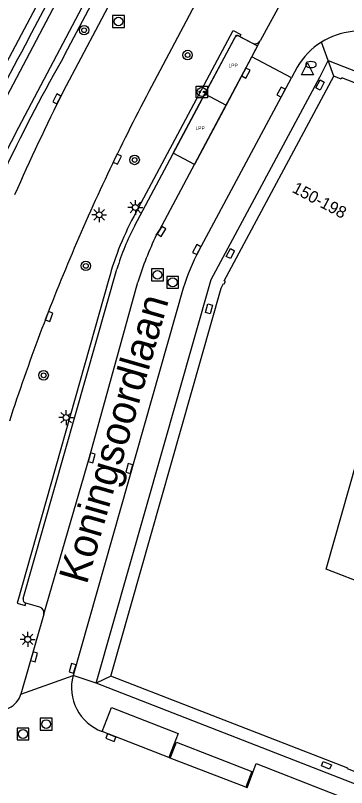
# Model space of a CAD drawing. Extents: x 136000 to 138005, y 398500 to 400500.
# Drawn here: x 137443.7 to 137471.7, y 399958.4 to 400023.6 of the extents above; entities that cross this region are included whole.
import ezdxf

# ---------------------------------------------------------------- set-up
doc = ezdxf.new("R2010")
doc.units = 0
for name, color, linetype in [('bp-grn-parkeervak', 7, 'Continuous'), ('gg-anno-huisnummerreeks BGT', 7, 'Continuous'), ('gg-anno-openbare ruimte label', 7, 'Continuous'), ('gg-bbg-hoofdgebouw', 7, 'Continuous'), ('gg-knt-verharding', 7, 'Continuous'), ('gg-knt-verharding nz', 7, 'Continuous'), ('gt-grn-weggrens', 7, 'Continuous'), ('gt-symb-boom', 7, 'Continuous'), ('gt-symb-brandkraan', 7, 'Continuous'), ('gt-symb-kolk', 7, 'Continuous'), ('gt-symb-kolk center center', 7, 'Continuous'), ('gt-symb-lichtmast', 7, 'Continuous'), ('gt-symb-plantopografie laadpunt elektrisch vervoer', 7, 'Continuous'), ('gt-symb-rioolschacht', 7, 'Continuous'), ('gt-symb-waterafsluiter', 7, 'Continuous'), ('gx-grn-maaiveld', 7, 'Continuous'), ('kenmerkpunt laadpunt parkeerplaats', 7, 'Continuous')]:
    doc.layers.add(name, color=color, linetype=linetype)

# ---------------------------------------------------------------- blocks, each defined once
blk = doc.blocks.new('gt0-BOOM')
at = {"layer": 'gt-symb-boom'}
for radius in [0.4, 0.2]:
    blk.add_circle((0, 0), radius, dxfattribs=at)
blk = doc.blocks.new('gt0-RS')
at = {"layer": 'gt-symb-rioolschacht'}
blk.add_lwpolyline([(-0.5, -0.5), (0.5, -0.5), (0.5, 0.5), (-0.5, 0.5)], close=True, dxfattribs=at)
blk.add_circle((0, 0), 0.375, dxfattribs=at)
blk = doc.blocks.new('gt0-KOLKCC')
at = {"layer": 'gt-symb-kolk center center'}
blk.add_lwpolyline([(-0.375, 0.2), (0.375, 0.2), (0.375, -0.2), (-0.375, -0.2)], close=True, dxfattribs=at)
blk = doc.blocks.new('gt0-WAFSL')
at = {"layer": 'gt-symb-waterafsluiter'}
for p, q in [((-0.5, -0.333), (0, 0.667)), ((0, 0.667), (0.5, -0.333)), ((0.5, -0.333), (-0.5, -0.333))]:
    blk.add_line(p, q, dxfattribs=at)
blk = doc.blocks.new('gt0-BR')
at = {"layer": 'gt-symb-brandkraan'}
for centre, radius, start, end in [((-0.244, 0), 0.206, 107.56694, 252.43307), ((0.599, -2.664), 3, 106.89205, 107.56694), ((0, -0.691), 0.938, 73.10799, 106.89205), ((-0.599, -2.664), 3, 72.43309, 73.10799), ((0.244, 0), 0.206, 287.56695, 72.43309), ((0.599, 2.664), 3, 252.43307, 253.10797), ((0, 0.691), 0.938, 253.10797, 286.89206), ((-0.599, 2.664), 3, 286.89206, 287.56695)]:
    blk.add_arc(centre, radius, start, end, dxfattribs=at)
blk = doc.blocks.new('gt0-KOLK')
at = {"layer": 'gt-symb-kolk'}
blk.add_lwpolyline([(0, 0), (0.375, 0), (0.375, 0.4), (-0.375, 0.4), (-0.375, 0), (0, 0)], dxfattribs=at)
blk = doc.blocks.new('gt0-LMAST')
at = {"layer": 'gt-symb-lichtmast'}
for p, q in [((-0.182, 0.173), (-0.447, 0.438)), ((-0.005, 0.246), (-0.005, 0.621)), ((0.172, 0.173), (0.437, 0.438)), ((-0.255, -0.004), (-0.63, -0.004)), ((-0.182, -0.181), (-0.447, -0.446)), ((-0.005, -0.254), (-0.005, -0.629)), ((0.437, -0.446), (0.172, -0.181)), ((0.245, -0.004), (0.62, -0.004))]:
    blk.add_line(p, q, dxfattribs=at)
blk.add_circle((-0.005, -0.004), 0.25, dxfattribs=at)
blk = doc.blocks.new('gt0-PLEV')
at = {"layer": 'gt-symb-plantopografie laadpunt elektrisch vervoer'}
blk.add_lwpolyline([(-0.486, 0.501), (0.486, 0.501), (0.486, -0.499), (-0.486, -0.499)], close=True, dxfattribs=at)
for centre, radius in [((0, 0), 0.393), ((-0.186, 0), 0.0566), ((0.186, 0), 0.0566)]:
    blk.add_circle(centre, radius, dxfattribs=at)

msp = doc.modelspace()

# ---------------------------------------------------------------- linework, layer by layer
at = {"layer": 'bp-grn-parkeervak'}
for p, q in [((137459.717, 400016.964), (137462.39, 400021.973)), ((137462.39, 400021.973), (137464.176, 400021.036)), ((137464.176, 400021.036), (137461.501, 400016.02)), ((137459.717, 400016.964), (137461.501, 400016.02))]:
    msp.add_line(p, q, dxfattribs=at)
msp.add_lwpolyline([(137461.501, 400016.02), (137458.825, 400011.004), (137457.044, 400011.954), (137459.717, 400016.964)], dxfattribs=at)
at = {"layer": 'gg-bbg-hoofdgebouw'}
for points in [[(137451.769, 399967.784), (137461.088, 400000.546), (137461.3, 400000.943), (137461.345, 400000.919), (137461.453, 400001.122), (137461.356, 400001.174), (137470.612, 400018.483)], [(137484.612, 400013.013), (137484.221, 400013.184), (137484.257, 400013.277), (137471.28, 400018.327), (137471.24, 400018.224), (137470.612, 400018.483)], [(137496.371, 399966.524), (137495.963, 399966.692), (137495.999, 399966.785), (137477.252, 399974.057), (137477.227, 399973.992), (137469.965, 399976.823), (137475.086, 399994.875), (137475.29, 399995.255), (137475.245, 399995.279), (137475.44, 399995.622), (137475.529, 399995.575), (137484.615, 400012.526), (137484.518, 400012.578), (137484.724, 400012.964), (137484.612, 400013.013)], [(137491.005, 399952.686), (137490.983, 399952.63), (137490.564, 399952.793), (137490.524, 399952.69), (137471.775, 399959.955), (137471.786, 399960.011), (137451.769, 399967.784)]]:
    msp.add_lwpolyline(points, dxfattribs=at)
at = {"layer": 'gg-knt-verharding'}
for p, q in [((137469.417, 400030.698), (137464.394, 400021.445)), ((137450.71, 400022.805), (137447.741, 400017.181)), ((137462.667, 400021.828), (137463.738, 400021.266)), ((137453.788, 400005.855), (137462.255, 400021.721)), ((137463.67, 400020.089), (137464.394, 400021.445)), ((137467.026, 400018.315), (137463.67, 400020.089)), ((137467.516, 400019.227), (137467.026, 400018.315)), ((137459.201, 400003.723), (137467.026, 400018.315)), ((137444.36, 399974.334), (137452.282, 400002.169)), ((137457.879, 400000.547), (137448.572, 399967.841)), ((137445.76, 399973.617), (137444.586, 399973.95)), ((137446.1, 399973.006), (137444.167, 399966.26)), ((137456.659, 399960.907), (137451.027, 399963.095)), ((137456.788, 399960.857), (137456.659, 399960.907)), ((137463.173, 399958.387), (137456.788, 399960.857)), ((137463.293, 399958.34), (137463.173, 399958.387))]:
    msp.add_line(p, q, dxfattribs=at)
for points in [[(137444.838, 400021.671), (137509.889, 400144.426), (137530.929, 400184.624), (137531.462, 400184.365)], [(137441.861, 400014.674), (137464.04, 400056.776), (137484.657, 400095.607), (137508.452, 400140.533), (137524.249, 400170.6)], [(137447.885, 400020.287), (137510.644, 400138.734), (137511.121, 400138.884), (137511.301, 400139.501)], [(137443.702, 400013.627), (137465.968, 400055.805), (137486.454, 400094.38), (137509.725, 400138.387)], [(137514.229, 400128.809), (137493.582, 400089.948), (137455.441, 400018.024)], [(137478.295, 400074.943), (137467.398, 400054.414), (137450.71, 400022.805)], [(137453.888, 400006.936), (137462.107, 400022.337), (137462.755, 400021.996), (137462.667, 400021.828)], [(137451.601, 400001.31), (137443.853, 399973.945), (137444.528, 399973.75), (137444.586, 399973.95)], [(137456.788, 399960.857), (137457.311, 399962.209), (137463.693, 399959.731), (137463.173, 399958.387)]]:
    msp.add_lwpolyline(points, dxfattribs=at)
for centre, radius, start, end in [((137462.506, 400021.6), 0.279, 54.79237, 154.32479), ((137472.797, 400016.154), 6.111, 69.78746, 121.96046), ((137624.302, 399923.682), 204.473, 151.36495, 157.35071), ((137463.976, 400021.685), 0.482, 240.36849, 330.15653), ((137472.797, 400016.158), 6.108, 121.98004, 149.83873), ((137587.104, 399941.184), 160.123, 150.39518, 158.04784), ((137612.428, 399933.922), 178.096, 151.82075, 156.84723), ((137633.008, 399924.756), 207.042, 153.4865, 156.16173), ((137567.049, 399949.201), 139.159, 152.42142, 157.69247), ((137474.758, 399995.174), 23.956, 150.59591, 165.16007), ((137472.556, 399996.036), 21.181, 152.3829, 163.1699), ((137612.422, 399934.185), 177.987, 156.9245, 161.95568), ((137475.11, 399995.238), 18.031, 151.9265, 162.87476), ((137444.666, 399974.256), 0.316, 165.70051, 255.25665), ((137445.595, 399973.125), 0.519, 346.73988, 71.44891), ((137452.426, 399966.827), 3.985, 165.25167, 249.45136), ((137442.326, 399966.826), 1.926, 248.88369, 342.91887)]:
    msp.add_arc(centre, radius, start, end, dxfattribs=at)
at = {"layer": 'gg-knt-verharding nz'}
for p, q in [((137470.128, 400019.8), (137485.021, 400013.948)), ((137493.894, 399950.275), (137450.531, 399967.171))]:
    msp.add_line(p, q, dxfattribs=at)
for points in [[(137450.531, 399967.171), (137460.244, 400001.286), (137469.428, 400018.386), (137470.128, 400019.8)], [(137455.607, 400005.031), (137455.875, 400005.46), (137463.003, 400018.826), (137463.67, 400020.089)], [(137446.1, 399973.006), (137449.954, 399986.275), (137454.048, 400001.075)], [(137451.027, 399963.095), (137451.828, 399965.141), (137457.445, 399962.94), (137456.659, 399960.907)], [(137463.293, 399958.34), (137464.06, 399960.385), (137475.264, 399956.013), (137474.466, 399953.991)]]:
    msp.add_lwpolyline(points, dxfattribs=at)
msp.add_arc((137482.92, 399991.982), 30.269, 154.46372, 162.51898, dxfattribs=at)
at = {"layer": 'gt-grn-weggrens'}
for p, q in [((137470.128, 400019.8), (137469.562, 400021.339)), ((137470.612, 400018.483), (137470.128, 400019.8)), ((137444.167, 399966.26), (137448.572, 399967.841)), ((137450.531, 399967.171), (137448.572, 399967.841)), ((137451.769, 399967.784), (137450.531, 399967.171))]:
    msp.add_line(p, q, dxfattribs=at)
at = {"layer": 'gx-grn-maaiveld'}
msp.add_lwpolyline([(137531.399, 400186.61), (137530.112, 400184.115), (137438.638, 400011.548)], dxfattribs=at)

# ---------------------------------------------------------------- block references
at = {"layer": 'gt-symb-boom'}
for p in [(137449.508, 400022.353), (137458.254, 400020.256), (137453.777, 400011.389), (137449.652, 400002.441), (137446.086, 399993.193)]:
    msp.add_blockref('gt0-BOOM', p, dxfattribs=at)
at = {"layer": 'gt-symb-brandkraan'}
msp.add_blockref('gt0-BR', (137468.68, 400019.448), dxfattribs=at)
at = {"layer": 'gt-symb-kolk'}
for p, rotation in [((137463.003, 400018.826), -118.07011351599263), ((137466.334, 400017.029), 61.73859422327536), ((137447.38, 400016.455), 63.637036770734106), ((137452.132, 400011.532), -115.73499717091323), ((137455.875, 400005.46), -121.92839924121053), ((137459.201, 400003.723), 61.79981482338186), ((137446.362, 399998.242), -111.00564431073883), ((137449.954, 399986.275), -106.201456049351), ((137453.522, 399985.264), 73.900535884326), ((137445.084, 399969.458), -105.99971098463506), ((137448.724, 399968.383), 74.13331161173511), ((137451.843, 399962.77), 158.30198804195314)]:
    msp.add_blockref('gt0-KOLK', p, dxfattribs=dict(at, rotation=rotation))
at = {"layer": 'gt-symb-kolk center center'}
for p, rotation in [((137469.456, 400017.725), -117.99795912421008), ((137461.88, 400003.475), 62.00204087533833), ((137460.062, 399998.81), 75.03011567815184), ((137469.983, 399960.239), -21.291873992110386)]:
    msp.add_blockref('gt0-KOLKCC', p, dxfattribs=dict(at, rotation=rotation))
at = {"layer": 'gt-symb-lichtmast'}
for p in [(137453.845, 400007.38), (137450.786, 400006.761), (137447.99, 399989.625), (137444.745, 399970.887)]:
    msp.add_blockref('gt0-LMAST', p, dxfattribs=at)
at = {"layer": 'gt-symb-plantopografie laadpunt elektrisch vervoer'}
msp.add_blockref('gt0-PLEV', (137459.456, 400017.134), dxfattribs=at)
at = {"layer": 'gt-symb-rioolschacht'}
for p in [(137452.412, 400023.086), (137455.708, 400001.682), (137456.99, 400001.046), (137446.3, 399963.722), (137444.342, 399962.884)]:
    msp.add_blockref('gt0-RS', p, dxfattribs=at)
at = {"layer": 'gt-symb-waterafsluiter'}
msp.add_blockref('gt0-WAFSL', (137468.392, 400018.916), dxfattribs=at)

# ---------------------------------------------------------------- texts
at = {"layer": 'gg-anno-huisnummerreeks BGT'}
msp.add_text('150-198', height=1, rotation=331.9, dxfattribs=at).set_placement((137467.014, 400008.708))
at = {"layer": 'gg-anno-openbare ruimte label'}
msp.add_text('Koningsoordlaan', height=2.5, rotation=73.9, dxfattribs=at).set_placement((137449.725, 399975.453))
at = {"layer": 'kenmerkpunt laadpunt parkeerplaats'}
for p in [(137461.715, 400019.221), (137458.92, 400013.928)]:
    msp.add_text('LPP', height=0.3, dxfattribs=at).set_placement(p)

doc.saveas('drawing.dxf')
